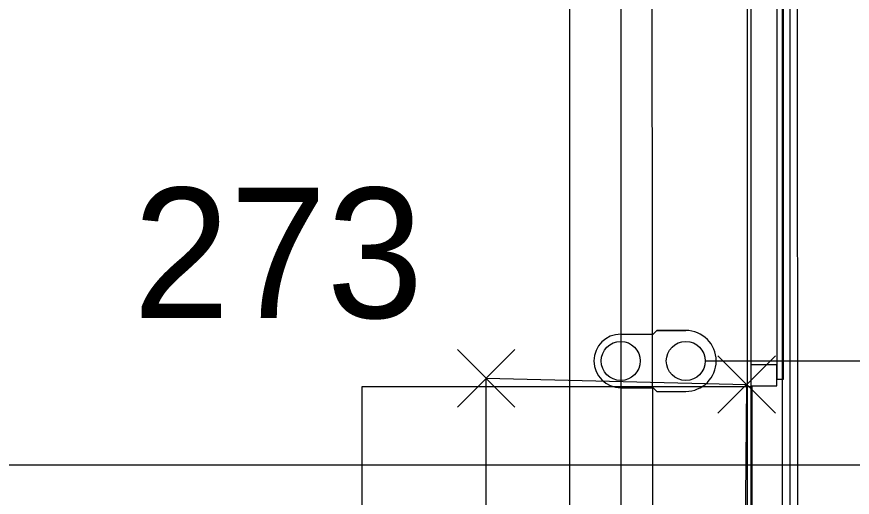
# Model space of a CAD drawing. Extents: x -264205 to -263659, y -1242401 to -1242060.
# Drawn here: x -263797.864 to -263794.653, y -1242203.006 to -1242201.16 of the extents above; entities that cross this region are included whole.
import ezdxf

# ---------------------------------------------------------------- set-up
doc = ezdxf.new("R2010")
doc.units = 0
for name, color, linetype in [('BOD_CISLO', 7, 'Continuous'), ('BOD_SYMBOL', 7, 'Continuous'), ('KFA_SO_10-1_BETONOVE_STLPY', 7, 'Continuous'), ('KFA_SO_10-1_PLACHTY', 7, 'Continuous'), ('KFA_SO_10-1_STRECHY', 7, 'Continuous'), ('KFA_SO_10-1_TRIBUNA_C_OBVOD', 7, 'Continuous'), ('OBRUBNIKY_KOMUNIKACIE_PROJEKT', 7, 'Continuous'), ('OSI_STAVBY_KFA', 7, 'Continuous'), ('SITUACIA_DSP_2D', 7, 'Continuous')]:
    doc.layers.add(name, color=color, linetype=linetype)

msp = doc.modelspace()

# ---------------------------------------------------------------- linework, layer by layer
at = {"layer": 'BOD_SYMBOL'}
for p, q in [((-263796.1705, -1242202.6595), (-263795.9495, -1242202.4385)), ((-263795.9495, -1242202.6595), (-263796.1705, -1242202.4385)), ((-263795.1695, -1242202.6835), (-263794.9485, -1242202.4625)), ((-263794.9485, -1242202.6835), (-263795.1695, -1242202.4625))]:
    msp.add_line(p, q, dxfattribs=at)
at = {"layer": 'KFA_SO_10-1_BETONOVE_STLPY'}
msp.add_lwpolyline([(-263795.059, -1242202.573), (-263795.065, -1242203.161), (-263796.06, -1242203.155), (-263796.06, -1242202.549)], close=True, dxfattribs=at)
at = {"layer": 'KFA_SO_10-1_PLACHTY'}
msp.add_line((-263794.856, -1242227.181), (-263794.865, -1242196.184), dxfattribs=at)
for points in [[(-263795.396, -1242226.823), (-263795.427, -1242195.892), (-263795.456, -1242167.905), (-263795.427, -1242160.909), (-263795.402, -1242132.887), (-263795.428, -1242101.98)], [(-263794.927, -1242226.983), (-263794.921, -1242199.7), (-263794.865, -1242196.184)]]:
    msp.add_lwpolyline(points, dxfattribs=at)
at = {"layer": 'KFA_SO_10-1_STRECHY'}
msp.add_line((-263795.734, -1242227.196), (-263795.754, -1242101.588), dxfattribs=at)
at = {"layer": 'KFA_SO_10-1_TRIBUNA_C_OBVOD'}
msp.add_lwpolyline([(-263795.284, -1242101.267), (-263795.051, -1242101.819), (-263795.059, -1242226.991), (-263795.286, -1242227.548)], dxfattribs=at)
at = {"layer": 'OBRUBNIKY_KOMUNIKACIE_PROJEKT'}
msp.add_line((-263794.8928, -1242101.3822), (-263794.8928, -1242227.3822), dxfattribs=at)
at = {"layer": 'OSI_STAVBY_KFA'}
for p, q in [((-263795.5428, -1242083.2372), (-263795.5428, -1242246.7072)), ((-263792.6528, -1242202.8822), (-263909.3428, -1242202.8822))]:
    msp.add_line(p, q, dxfattribs=at)
at = {"layer": 'SITUACIA_DSP_2D'}
for p, q in [((-263794.8928, -1242101.3822), (-263794.8928, -1242227.3822)), ((-263795.0428, -1242101.7691), (-263795.0428, -1242226.9954)), ((-263794.9427, -1242200.4523), (-263794.9427, -1242202.5523)), ((-263794.9177, -1242202.5523), (-263794.9177, -1242200.4523)), ((-263795.5428, -1242202.3792), (-263795.4178, -1242202.3792)), ((-263795.4178, -1242202.3792), (-263795.4038, -1242202.3652)), ((-263795.2928, -1242202.3652), (-263795.4038, -1242202.3652)), ((-263795.4038, -1242202.3652), (-263795.2928, -1242202.3652)), ((-263795.2178, -1242202.4822), (-263790.3397, -1242202.4822)), ((-263794.9427, -1242202.4973), (-263795.0427, -1242202.4973)), ((-263795.0427, -1242202.4973), (-263795.0427, -1242202.5773)), ((-263794.9427, -1242202.5373), (-263794.9427, -1242202.4973)), ((-263794.9427, -1242202.5773), (-263794.9427, -1242202.5373)), ((-263794.9427, -1242202.5523), (-263794.9177, -1242202.5523)), ((-263795.0378, -1242202.5823), (-263796.5378, -1242202.5823)), ((-263796.5378, -1242202.5823), (-263796.5378, -1242203.1823)), ((-263795.5428, -1242202.5852), (-263795.4178, -1242202.5852)), ((-263795.4178, -1242202.5852), (-263795.4038, -1242202.5992)), ((-263795.4038, -1242202.5992), (-263795.2928, -1242202.5992)), ((-263795.0427, -1242202.5773), (-263794.9427, -1242202.5773)), ((-263795.0378, -1242203.1823), (-263795.0378, -1242202.5823))]:
    msp.add_line(p, q, dxfattribs=at)
for centre in [(-263795.5428, -1242202.4822), (-263795.2928, -1242202.4822)]:
    msp.add_circle(centre, 0.075, dxfattribs=at)
for centre, radius, start, end in [((-263795.5428, -1242202.4822), 0.103, 90, 270), ((-263795.2928, -1242202.4822), 0.117, 270, 90)]:
    msp.add_arc(centre, radius, start, end, dxfattribs=at)

# ---------------------------------------------------------------- texts
at = {"layer": 'BOD_CISLO'}
msp.add_text('273', height=0.5, dxfattribs=at).set_placement((-263797.4167, -1242202.317))

doc.saveas('drawing.dxf')
